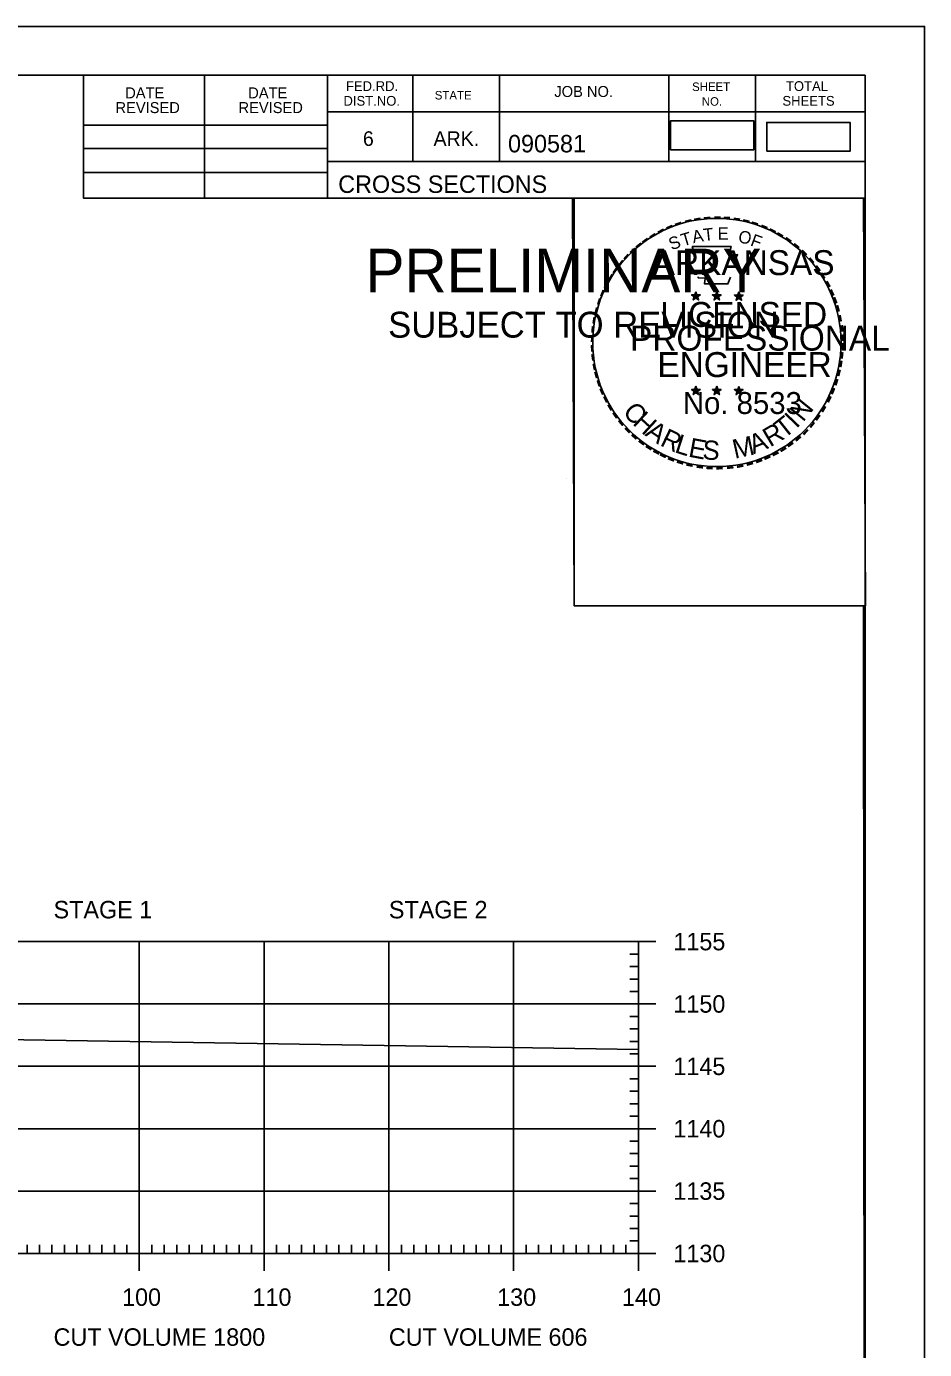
# Model space of a CAD drawing. Extents: x 1322838 to 1324533, y 339903 to 351025.
# Drawn here: x 1323794.7 to 1323866.6, y 340437.1 to 340543.1 of the extents above; entities that cross this region are included whole.
import ezdxf

# ---------------------------------------------------------------- set-up
doc = ezdxf.new("R2010")
doc.units = 0
for name, color, linetype in [('R_Axis', 7, 'Continuous'), ('R_Axis Annot', 7, 'Continuous'), ('R_Border', 7, 'Continuous'), ('R_Border PE', 7, 'Continuous'), ('R_Border Prem', 7, 'Continuous'), ('R_Drive', 7, 'Continuous'), ('R_Exist Surface', 7, 'Continuous'), ('R_Grid', 7, 'Continuous'), ('R_No Plot', 7, 'Continuous')]:
    doc.layers.add(name, color=color, linetype=linetype)

msp = doc.modelspace()

# ---------------------------------------------------------------- linework, layer by layer
at = {"layer": 'R_Axis'}
for p, q in [((1323845.12, 340469.78), (1323842.32, 340469.78)), ((1323843.72, 340444.78), (1323843.72, 340469.78)), ((1323843.72, 340468.78), (1323843.02, 340468.78)), ((1323843.72, 340467.78), (1323843.02, 340467.78)), ((1323843.72, 340466.78), (1323843.02, 340466.78)), ((1323843.72, 340465.78), (1323843.02, 340465.78)), ((1323845.12, 340464.78), (1323842.32, 340464.78)), ((1323843.72, 340463.78), (1323843.02, 340463.78)), ((1323843.72, 340462.78), (1323843.02, 340462.78)), ((1323843.72, 340461.78), (1323843.02, 340461.78)), ((1323843.72, 340460.78), (1323843.02, 340460.78)), ((1323845.12, 340459.78), (1323842.32, 340459.78)), ((1323843.72, 340458.78), (1323843.02, 340458.78)), ((1323843.72, 340457.78), (1323843.02, 340457.78)), ((1323843.72, 340456.78), (1323843.02, 340456.78)), ((1323843.72, 340455.78), (1323843.02, 340455.78)), ((1323845.12, 340454.78), (1323842.32, 340454.78)), ((1323843.72, 340453.78), (1323843.02, 340453.78)), ((1323843.72, 340452.78), (1323843.02, 340452.78)), ((1323843.72, 340451.78), (1323843.02, 340451.78)), ((1323845.12, 340449.78), (1323842.32, 340449.78)), ((1323843.72, 340450.78), (1323843.02, 340450.78)), ((1323843.72, 340448.78), (1323843.02, 340448.78)), ((1323843.72, 340447.78), (1323843.02, 340447.78)), ((1323843.72, 340446.78), (1323843.02, 340446.78)), ((1323803.72, 340443.38), (1323803.72, 340446.18)), ((1323813.72, 340443.38), (1323813.72, 340446.18)), ((1323823.72, 340443.38), (1323823.72, 340446.18)), ((1323833.72, 340443.38), (1323833.72, 340446.18)), ((1323843.72, 340445.78), (1323843.02, 340445.78)), ((1323843.72, 340443.38), (1323843.72, 340446.18)), ((1323563.72, 340444.78), (1323843.72, 340444.78)), ((1323794.72, 340444.78), (1323794.72, 340445.48)), ((1323795.72, 340444.78), (1323795.72, 340445.48)), ((1323796.72, 340444.78), (1323796.72, 340445.48)), ((1323797.72, 340444.78), (1323797.72, 340445.48)), ((1323798.72, 340444.78), (1323798.72, 340445.48)), ((1323799.72, 340444.78), (1323799.72, 340445.48)), ((1323800.72, 340444.78), (1323800.72, 340445.48)), ((1323801.72, 340444.78), (1323801.72, 340445.48)), ((1323802.72, 340444.78), (1323802.72, 340445.48)), ((1323804.72, 340444.78), (1323804.72, 340445.48)), ((1323805.72, 340444.78), (1323805.72, 340445.48)), ((1323806.72, 340444.78), (1323806.72, 340445.48)), ((1323807.72, 340444.78), (1323807.72, 340445.48)), ((1323808.72, 340444.78), (1323808.72, 340445.48)), ((1323809.72, 340444.78), (1323809.72, 340445.48)), ((1323810.72, 340444.78), (1323810.72, 340445.48)), ((1323811.72, 340444.78), (1323811.72, 340445.48)), ((1323812.72, 340444.78), (1323812.72, 340445.48)), ((1323814.72, 340444.78), (1323814.72, 340445.48)), ((1323815.72, 340444.78), (1323815.72, 340445.48)), ((1323816.72, 340444.78), (1323816.72, 340445.48)), ((1323817.72, 340444.78), (1323817.72, 340445.48)), ((1323818.72, 340444.78), (1323818.72, 340445.48)), ((1323819.72, 340444.78), (1323819.72, 340445.48)), ((1323820.72, 340444.78), (1323820.72, 340445.48)), ((1323821.72, 340444.78), (1323821.72, 340445.48)), ((1323822.72, 340444.78), (1323822.72, 340445.48)), ((1323824.72, 340444.78), (1323824.72, 340445.48)), ((1323825.72, 340444.78), (1323825.72, 340445.48)), ((1323826.72, 340444.78), (1323826.72, 340445.48)), ((1323827.72, 340444.78), (1323827.72, 340445.48)), ((1323828.72, 340444.78), (1323828.72, 340445.48)), ((1323829.72, 340444.78), (1323829.72, 340445.48)), ((1323830.72, 340444.78), (1323830.72, 340445.48)), ((1323831.72, 340444.78), (1323831.72, 340445.48)), ((1323832.72, 340444.78), (1323832.72, 340445.48)), ((1323834.72, 340444.78), (1323834.72, 340445.48)), ((1323835.72, 340444.78), (1323835.72, 340445.48)), ((1323836.72, 340444.78), (1323836.72, 340445.48)), ((1323837.72, 340444.78), (1323837.72, 340445.48)), ((1323838.72, 340444.78), (1323838.72, 340445.48)), ((1323839.72, 340444.78), (1323839.72, 340445.48)), ((1323840.72, 340444.78), (1323840.72, 340445.48)), ((1323841.72, 340444.78), (1323841.72, 340445.48)), ((1323845.12, 340444.78), (1323842.32, 340444.78)), ((1323842.72, 340444.78), (1323842.72, 340445.48))]:
    msp.add_line(p, q, dxfattribs=at)
at = {"layer": 'R_Border'}
for p, q in [((1323545.72, 340539.24), (1323861.9, 340539.24)), ((1323799.26, 340529.36), (1323799.26, 340539.24)), ((1323808.94, 340529.36), (1323808.94, 340539.24)), ((1323818.8, 340539.24), (1323818.8, 340529.36)), ((1323825.64, 340539.24), (1323825.64, 340532.3)), ((1323832.58, 340539.24), (1323832.58, 340532.3)), ((1323846.16, 340539.24), (1323846.16, 340532.3)), ((1323853.1, 340539.24), (1323853.1, 340532.3)), ((1323861.9, 340333.78), (1323861.9, 340539.24)), ((1323861.9, 340536.3), (1323818.8, 340536.3)), ((1323861.9, 340536.32), (1323861.9, 340536.32)), ((1323799.26, 340535.22), (1323818.8, 340535.22)), ((1323799.26, 340533.36), (1323818.8, 340533.36)), ((1323861.9, 340532.3), (1323818.8, 340532.3)), ((1323821.76, 340532.3), (1323861.9, 340532.3)), ((1323799.26, 340531.42), (1323818.8, 340531.42)), ((1323861.9, 340529.36), (1323799.26, 340529.36))]:
    msp.add_line(p, q, dxfattribs=at)
at = {"layer": 'R_Border PE'}
for p, q in [((1323847.98, 340521.61), (1323848.33, 340521.5)), ((1323847.98, 340521.61), (1323848.23, 340521.57)), ((1323847.98, 340521.61), (1323848.22, 340521.49)), ((1323848.11, 340521.21), (1323848.33, 340521.5)), ((1323848.11, 340521.21), (1323848.24, 340521.45)), ((1323848.11, 340521.21), (1323848.33, 340521.42)), ((1323848.33, 340521.87), (1323848.29, 340521.62)), ((1323848.33, 340521.5), (1323848.33, 340521.87)), ((1323848.33, 340521.87), (1323848.38, 340521.62)), ((1323848.68, 340521.61), (1323848.33, 340521.5)), ((1323848.54, 340521.21), (1323848.33, 340521.5)), ((1323848.54, 340521.21), (1323848.33, 340521.42)), ((1323848.68, 340521.61), (1323848.39, 340521.56)), ((1323848.54, 340521.21), (1323848.41, 340521.5)), ((1323848.68, 340521.61), (1323848.47, 340521.51)), ((1323849.65, 340521.61), (1323850, 340521.5)), ((1323849.65, 340521.61), (1323849.9, 340521.57)), ((1323849.65, 340521.61), (1323849.89, 340521.49)), ((1323849.78, 340521.21), (1323850, 340521.5)), ((1323849.78, 340521.21), (1323849.91, 340521.45)), ((1323849.78, 340521.21), (1323850, 340521.42)), ((1323850, 340521.87), (1323849.96, 340521.62)), ((1323850, 340521.5), (1323850, 340521.87)), ((1323850, 340521.87), (1323850.05, 340521.62)), ((1323850.35, 340521.61), (1323850, 340521.5)), ((1323850.21, 340521.21), (1323850, 340521.5)), ((1323850.21, 340521.21), (1323850, 340521.42)), ((1323850.35, 340521.61), (1323850.06, 340521.56)), ((1323850.21, 340521.21), (1323850.08, 340521.5)), ((1323850.35, 340521.61), (1323850.14, 340521.51)), ((1323851.41, 340521.6), (1323851.76, 340521.49)), ((1323851.41, 340521.6), (1323851.67, 340521.56)), ((1323851.41, 340521.6), (1323851.65, 340521.48)), ((1323851.55, 340521.19), (1323851.76, 340521.49)), ((1323851.55, 340521.19), (1323851.67, 340521.44)), ((1323851.55, 340521.19), (1323851.76, 340521.41)), ((1323851.76, 340521.86), (1323851.72, 340521.6)), ((1323851.76, 340521.49), (1323851.76, 340521.86)), ((1323851.76, 340521.86), (1323851.81, 340521.61)), ((1323852.11, 340521.6), (1323851.76, 340521.49)), ((1323851.98, 340521.19), (1323851.76, 340521.49)), ((1323851.98, 340521.19), (1323851.76, 340521.41)), ((1323852.11, 340521.6), (1323851.82, 340521.55)), ((1323851.98, 340521.19), (1323851.84, 340521.48)), ((1323852.11, 340521.6), (1323851.91, 340521.5)), ((1323847.98, 340514.04), (1323848.33, 340513.93)), ((1323847.98, 340514.04), (1323848.23, 340514)), ((1323847.98, 340514.04), (1323848.21, 340513.92)), ((1323848.11, 340513.63), (1323848.33, 340513.93)), ((1323848.11, 340513.63), (1323848.24, 340513.88)), ((1323848.11, 340513.63), (1323848.32, 340513.85)), ((1323848.33, 340514.29), (1323848.28, 340514.04)), ((1323848.54, 340513.63), (1323848.32, 340513.85)), ((1323848.33, 340513.93), (1323848.33, 340514.29)), ((1323848.33, 340514.29), (1323848.37, 340514.04)), ((1323848.67, 340514.04), (1323848.33, 340513.93)), ((1323848.54, 340513.63), (1323848.33, 340513.93)), ((1323848.67, 340514.04), (1323848.39, 340513.99)), ((1323848.54, 340513.63), (1323848.4, 340513.92)), ((1323848.67, 340514.04), (1323848.47, 340513.94)), ((1323849.65, 340514.04), (1323849.99, 340513.93)), ((1323849.65, 340514.04), (1323849.9, 340514)), ((1323849.65, 340514.04), (1323849.88, 340513.92)), ((1323849.78, 340513.63), (1323849.99, 340513.93)), ((1323849.78, 340513.63), (1323849.9, 340513.88)), ((1323849.78, 340513.63), (1323849.99, 340513.85)), ((1323849.99, 340514.29), (1323849.95, 340514.04)), ((1323849.99, 340513.93), (1323849.99, 340514.29)), ((1323849.99, 340514.29), (1323850.04, 340514.04)), ((1323850.34, 340514.04), (1323849.99, 340513.93)), ((1323850.21, 340513.63), (1323849.99, 340513.93)), ((1323850.21, 340513.63), (1323849.99, 340513.85)), ((1323850.34, 340514.04), (1323850.06, 340513.99)), ((1323850.21, 340513.63), (1323850.07, 340513.92)), ((1323850.34, 340514.04), (1323850.14, 340513.94)), ((1323851.41, 340514.03), (1323851.76, 340513.92)), ((1323851.41, 340514.03), (1323851.67, 340513.99)), ((1323851.41, 340514.03), (1323851.65, 340513.91)), ((1323851.55, 340513.62), (1323851.76, 340513.92)), ((1323851.55, 340513.62), (1323851.67, 340513.87)), ((1323851.55, 340513.62), (1323851.76, 340513.84)), ((1323851.76, 340514.28), (1323851.72, 340514.03)), ((1323851.76, 340513.92), (1323851.76, 340514.28)), ((1323851.76, 340514.28), (1323851.81, 340514.03)), ((1323852.11, 340514.03), (1323851.76, 340513.92)), ((1323851.97, 340513.62), (1323851.76, 340513.92)), ((1323851.97, 340513.62), (1323851.76, 340513.84)), ((1323852.11, 340514.03), (1323851.82, 340513.98)), ((1323851.97, 340513.62), (1323851.84, 340513.91)), ((1323852.11, 340514.03), (1323851.9, 340513.93))]:
    msp.add_line(p, q, dxfattribs=at)
for points in [[(1323848.02, 340525.49), (1323848.29, 340524.66)], [(1323851.53, 340524.57), (1323851.67, 340524.85), (1323850.99, 340524.83), (1323851.14, 340525.49), (1323848.02, 340525.49)], [(1323848.51, 340523.07), (1323848.51, 340522.98), (1323849.08, 340522.96), (1323849.02, 340522.49), (1323850.89, 340522.49), (1323851.09, 340523.03)], [(1323848.33, 340521.87), (1323848.54, 340521.21), (1323847.98, 340521.61), (1323848.68, 340521.61), (1323848.11, 340521.21), (1323848.33, 340521.87)], [(1323850, 340521.87), (1323850.21, 340521.21), (1323849.65, 340521.61), (1323850.35, 340521.61), (1323849.78, 340521.21), (1323850, 340521.87)], [(1323851.76, 340521.86), (1323851.98, 340521.19), (1323851.41, 340521.6), (1323852.11, 340521.6), (1323851.55, 340521.19), (1323851.76, 340521.86)], [(1323848.33, 340514.29), (1323848.54, 340513.63), (1323847.98, 340514.04), (1323848.67, 340514.04), (1323848.11, 340513.63), (1323848.33, 340514.29)], [(1323849.99, 340514.29), (1323850.21, 340513.63), (1323849.65, 340514.04), (1323850.34, 340514.04), (1323849.78, 340513.63), (1323849.99, 340514.29)], [(1323851.76, 340514.28), (1323851.97, 340513.62), (1323851.41, 340514.03), (1323852.11, 340514.03), (1323851.55, 340513.62), (1323851.76, 340514.28)]]:
    msp.add_lwpolyline(points, dxfattribs=at)
for centre, radius in [((1323848.33, 340521.5), 0.172), ((1323848.33, 340521.5), 0.145), ((1323848.33, 340521.5), 0.116), ((1323848.33, 340521.5), 0.0991), ((1323848.33, 340521.5), 0.0747), ((1323848.33, 340521.5), 0.0495), ((1323848.33, 340521.5), 0.0296), ((1323850, 340521.5), 0.172), ((1323850, 340521.5), 0.145), ((1323850, 340521.5), 0.116), ((1323850, 340521.5), 0.0991), ((1323850, 340521.5), 0.0747), ((1323850, 340521.5), 0.0495), ((1323850, 340521.5), 0.0296), ((1323851.76, 340521.49), 0.172), ((1323851.76, 340521.49), 0.145), ((1323851.76, 340521.49), 0.116), ((1323851.76, 340521.49), 0.0991), ((1323851.76, 340521.49), 0.0747), ((1323851.76, 340521.49), 0.0495), ((1323851.76, 340521.49), 0.0296), ((1323848.32, 340513.93), 0.172), ((1323848.32, 340513.93), 0.145), ((1323848.32, 340513.93), 0.116), ((1323848.32, 340513.93), 0.0991), ((1323848.32, 340513.93), 0.0747), ((1323848.32, 340513.93), 0.0495), ((1323848.32, 340513.93), 0.0296), ((1323849.99, 340513.93), 0.172), ((1323849.99, 340513.93), 0.145), ((1323849.99, 340513.93), 0.116), ((1323849.99, 340513.93), 0.0991), ((1323849.99, 340513.93), 0.0747), ((1323849.99, 340513.93), 0.0495), ((1323849.99, 340513.93), 0.0296), ((1323851.76, 340513.92), 0.172), ((1323851.76, 340513.92), 0.145), ((1323851.76, 340513.92), 0.116), ((1323851.76, 340513.92), 0.0991), ((1323851.76, 340513.92), 0.0747), ((1323851.76, 340513.92), 0.0495), ((1323851.76, 340513.92), 0.0296)]:
    msp.add_circle(centre, radius, dxfattribs=at)
at = {"layer": 'R_Drive'}
for points in [[(1323846.28, 340533.25), (1323852.97, 340533.25), (1323852.97, 340535.56), (1323846.28, 340535.56)], [(1323854, 340533.13), (1323860.68, 340533.13), (1323860.68, 340535.44), (1323854, 340535.44)]]:
    msp.add_lwpolyline(points, close=True, dxfattribs=at)
at = {"layer": 'R_Exist Surface'}
msp.add_lwpolyline([(1323791.04, 340461.97), (1323843.72, 340461.13)], dxfattribs=at)
at = {"layer": 'R_Grid'}
for p, q in [((1323563.72, 340469.78), (1323843.72, 340469.78)), ((1323803.72, 340444.78), (1323803.72, 340469.78)), ((1323813.72, 340444.78), (1323813.72, 340469.78)), ((1323823.72, 340444.78), (1323823.72, 340469.78)), ((1323833.72, 340444.78), (1323833.72, 340469.78)), ((1323843.72, 340444.78), (1323843.72, 340469.78)), ((1323563.72, 340464.78), (1323843.72, 340464.78)), ((1323563.72, 340459.78), (1323843.72, 340459.78)), ((1323563.72, 340454.78), (1323843.72, 340454.78)), ((1323563.72, 340449.78), (1323843.72, 340449.78)), ((1323563.72, 340444.78), (1323843.72, 340444.78))]:
    msp.add_line(p, q, dxfattribs=at)
at = {"layer": 'R_No Plot'}
for p, q in [((1323533.31, 340543.13), (1323866.65, 340543.13)), ((1323837.93, 340506.9), (1323837.93, 340506.9))]:
    msp.add_line(p, q, dxfattribs=at)
for points in [[(1323533.31, 340543.13), (1323866.65, 340543.13), (1323866.65, 340329.8), (1323533.31, 340329.8)], [(1323779.64, 340539.24), (1323799.26, 340539.24), (1323799.26, 340529.36), (1323815.37, 340529.36), (1323838.57, 340529.36), (1323838.57, 340496.69), (1323861.77, 340496.69), (1323861.9, 340333.78), (1323545.72, 340333.78), (1323545.72, 340539.24)], [(1323838.43, 340529.36), (1323861.77, 340529.36), (1323861.91, 340496.69), (1323838.57, 340496.69)]]:
    msp.add_lwpolyline(points, close=True, dxfattribs=at)
msp.add_circle((1323850.01, 340517.8), 9.95, dxfattribs=at)

# ---------------------------------------------------------------- texts
at = {"layer": 'R_Axis Annot'}
for s, p in [('STAGE 1', (1323796.85, 340471.64)), ('STAGE 2', (1323823.72, 340471.64)), ('1155', (1323846.52, 340469.08)), ('1150', (1323846.52, 340464.08)), ('1145', (1323846.52, 340459.08)), ('1140', (1323846.52, 340454.08)), ('1135', (1323846.52, 340449.08)), ('1130', (1323846.52, 340444.08)), ('100', (1323802.34, 340440.58)), ('110', (1323812.79, 340440.58)), ('120', (1323822.4, 340440.58)), ('130', (1323832.4, 340440.58)), ('140', (1323842.4, 340440.58)), ('CUT VOLUME 1800', (1323796.85, 340437.38)), ('CUT VOLUME 606', (1323823.72, 340437.38))]:
    msp.add_text(s, height=1.4, dxfattribs=at).set_placement(p)
at = {"layer": 'R_Border'}
for s, height, p in [('DATE', 0.879, (1323802.59, 340537.37)), ('DATE', 0.879, (1323812.45, 340537.37)), ('FED.RD.', 0.782, (1323820.28, 340537.96)), ('STATE', 0.684, (1323827.4, 340537.28)), ('JOB NO.', 0.879, (1323836.98, 340537.48)), ('SHEET', 0.684, (1323848.02, 340537.96)), ('TOTAL', 0.782, (1323855.54, 340537.96)), ('REVISED', 0.879, (1323801.81, 340536.19)), ('REVISED', 0.879, (1323811.67, 340536.19)), ('DIST.NO.', 0.782, (1323820.08, 340536.78)), ('NO.', 0.684, (1323848.8, 340536.78)), ('SHEETS', 0.782, (1323855.26, 340536.78)), ('6', 1.17, (1323821.64, 340533.56)), ('ARK.', 1.172, (1323827.3, 340533.56)), ('090581', 1.4, (1323833.27, 340533.04)), ('CROSS SECTIONS', 1.4, (1323819.66, 340529.79))]:
    msp.add_text(s, height=height, rotation=360, dxfattribs=at).set_placement(p)
at = {"layer": 'R_Border PE'}
for s, height, rotation, p in [('-', 1.6, 24.3072, (1323846.14, 340526.35)), ('-', 1.6, 19.1761, (1323846.77, 340526.62)), ('-', 1.6, 13.6301, (1323847.52, 340526.86)), ('-', 1.6, 10.2193, (1323848.2, 340527.02)), ('-', 1.6, 5.8968, (1323848.93, 340527.13)), ('-', 1.6, 0.1862, (1323849.7, 340527.2)), ('-', 1.6, 357.743, (1323850.42, 340527.19)), ('-', 1.6, 352.1617, (1323851.17, 340527.13)), ('-', 1.6, 347.2049, (1323851.88, 340527.02)), ('-', 1.6, 342.3362, (1323852.52, 340526.87)), ('-', 1.6, 337.8551, (1323853.25, 340526.64)), ('-', 1.6, 36.2317, (1323844.33, 340525.27)), ('-', 1.6, 34.0636, (1323844.91, 340525.66)), ('-', 1.6, 28.7918, (1323845.5, 340526.03)), ('S', 1, 21.594, (1323846.38, 340525.17)), ('T', 1, 16.4036, (1323847.29, 340525.5)), ('A', 1, 11.2132, (1323848.12, 340525.75)), ('T', 1, 6.0228, (1323848.97, 340525.92)), ('E', 1, 0.8323, (1323850.07, 340526.03)), ('O', 1, 350.4515, (1323851.67, 340525.82)), ('F', 1, 340.0707, (1323852.63, 340525.59)), ('-', 1.6, 334.1211, (1323853.89, 340526.37)), ('-', 1.6, 329.6409, (1323854.46, 340526.09)), ('-', 1.6, 325.8627, (1323855.11, 340525.73)), ('-', 1.6, 42.9622, (1323843.42, 340524.47)), ('-', 1.6, 38.9507, (1323843.85, 340524.89)), ('ARKANSAS', 2, 360, (1323844.87, 340523.2)), ('-', 1.6, 320.5297, (1323855.72, 340525.3)), ('-', 1.6, 315.5786, (1323856.32, 340524.81)), ('-', 1.6, 50.6142, (1323842.57, 340523.51)), ('-', 1.6, 48.423, (1323842.97, 340523.99)), ('-', 1.6, 309.8797, (1323856.89, 340524.26)), ('-', 1.6, 306.6522, (1323857.41, 340523.66)), ('-', 1.6, 58.0706, (1323841.83, 340522.41)), ('-', 1.6, 54.2325, (1323842.15, 340522.94)), ('-', 1.4, 303.6753, (1323857.9, 340523.09)), ('-', 1.6, 67.7743, (1323841.26, 340521.19)), ('-', 1.6, 62.8713, (1323841.52, 340521.8)), ('-', 1.6, 299.6684, (1323858.22, 340522.49)), ('-', 1.6, 294.6628, (1323858.54, 340521.87)), ('-', 1.6, 72.3945, (1323841.04, 340520.56)), ('LICENSED', 2, 360, (1323845.47, 340519.05)), ('DWB', 0.01, 360, (1323848.32, 340521.5)), ('DWB', 0.01, 360, (1323849.99, 340521.5)), ('DWB', 0.01, 360, (1323851.75, 340521.49)), ('-', 1.6, 290.5728, (1323858.8, 340521.3)), ('-', 1.6, 81.2013, (1323840.71, 340519.13)), ('-', 1.6, 75.461, (1323840.84, 340519.85)), ('-', 1.6, 285.1233, (1323859.03, 340520.72)), ('-', 1.6, 280.5493, (1323859.23, 340519.98)), ('-', 1.6, 85.1863, (1323840.63, 340518.44)), ('PROFESSIONAL', 2, 360, (1323843.05, 340517.15)), ('-', 1.6, 276.5962, (1323859.39, 340519.21)), ('-', 1.6, 89.0622, (1323840.61, 340517.74)), ('-', 1.6, 274.3301, (1323859.45, 340518.49)), ('-', 1.6, 269.9407, (1323859.49, 340517.85)), ('-', 1.6, 94.1959, (1323840.64, 340517.02)), ('-', 1.6, 98.9479, (1323840.72, 340516.35)), ('ENGINEER', 2, 360, (1323845.24, 340515.03)), ('-', 1.6, 263.5172, (1323859.47, 340517.19)), ('-', 1.6, 101.7149, (1323840.85, 340515.62)), ('-', 1.6, 255.7626, (1323859.29, 340515.86)), ('-', 1.6, 260.9953, (1323859.4, 340516.53)), ('-', 1.6, 105.4578, (1323841.01, 340515.02)), ('-', 1.6, 109.0874, (1323841.23, 340514.39)), ('-', 1.6, 252.8681, (1323859.11, 340515.14)), ('-', 1.6, 114.0643, (1323841.48, 340513.79)), ('-', 1.6, 115.7289, (1323841.79, 340513.18)), ('No. 8533', 1.757, 360, (1323847.28, 340512.07)), ('DWB', 0.01, 360, (1323848.31, 340513.92)), ('DWB', 0.01, 360, (1323849.98, 340513.92)), ('DWB', 0.01, 360, (1323851.75, 340513.91)), ('-', 1.6, 244.6197, (1323858.62, 340513.83)), ('-', 1.6, 247.8887, (1323858.88, 340514.46)), ('-', 1.6, 120.4471, (1323842.14, 340512.59)), ('C', 1.54, 309.9548, (1323842.4, 340512.22)), ('N', 1.54, 50.7834, (1323856.91, 340511.37)), ('-', 1.6, 239.0712, (1323858.23, 340513.08)), ('-', 1.6, 125.8934, (1323842.55, 340512.03)), ('-', 1.6, 130.7181, (1323843.01, 340511.48)), ('H', 1.54, 317.3873, (1323843.19, 340511.28)), ('A', 1.54, 325.5578, (1323844.18, 340510.38)), ('T', 1.54, 38.428, (1323855.38, 340510.04)), ('I', 1.54, 46.3033, (1323856.39, 340510.85)), ('-', 1.6, 231.2538, (1323857.39, 340511.86)), ('-', 1.6, 233.8452, (1323857.82, 340512.43)), ('-', 1.6, 134.2238, (1323843.53, 340510.93)), ('-', 1.6, 138.9338, (1323844.05, 340510.47)), ('R', 1.54, 334.3187, (1323845.38, 340509.58)), ('L', 1.54, 342.194, (1323846.55, 340509.02)), ('M', 1.54, 12.4404, (1323851.44, 340508.47)), ('A', 1.54, 21.7918, (1323852.94, 340508.83)), ('R', 1.54, 30.5528, (1323854.27, 340509.38)), ('-', 1.6, 221.0851, (1323856.39, 340510.79)), ('-', 1.6, 225.7653, (1323856.92, 340511.3)), ('-', 1.6, 144.6463, (1323844.61, 340510.06)), ('-', 1.6, 148.0898, (1323845.17, 340509.69)), ('-', 1.6, 151.5704, (1323845.75, 340509.37)), ('E', 1.54, 349.3312, (1323847.66, 340508.66)), ('S', 1.54, 356.4684, (1323848.82, 340508.44)), ('-', 1.6, 212.2491, (1323855.31, 340509.93)), ('-', 1.6, 215.7363, (1323855.84, 340510.32)), ('-', 1.6, 154.6002, (1323846.27, 340509.12)), ('-', 1.6, 158.5612, (1323846.89, 340508.86)), ('-', 1.6, 162.7983, (1323847.58, 340508.65)), ('-', 1.6, 167.5555, (1323848.29, 340508.49)), ('-', 1.6, 195.4743, (1323852.83, 340508.75)), ('-', 1.6, 200.7184, (1323853.51, 340508.99)), ('-', 1.6, 204.2516, (1323854.13, 340509.27)), ('-', 1.6, 207.3568, (1323854.75, 340509.58)), ('-', 1.6, 173.1155, (1323849.07, 340508.38)), ('-', 1.6, 176.5183, (1323849.81, 340508.32)), ('-', 1.6, 181.5918, (1323850.56, 340508.34)), ('-', 1.6, 185.8167, (1323851.37, 340508.42)), ('-', 1.6, 191.2858, (1323852.1, 340508.55))]:
    msp.add_text(s, height=height, rotation=rotation, dxfattribs=at).set_placement(p)
at = {"layer": 'R_Border Prem'}
for s, height, p in [('PRELIMINARY', 3.5, (1323821.85, 340521.82)), ('DWB', 0.01, (1323822.59, 340523.67)), ('SUBJECT TO REVISION', 2.0751, (1323823.66, 340518.19))]:
    msp.add_text(s, height=height, rotation=360, dxfattribs=at).set_placement(p)

doc.saveas('drawing.dxf')
